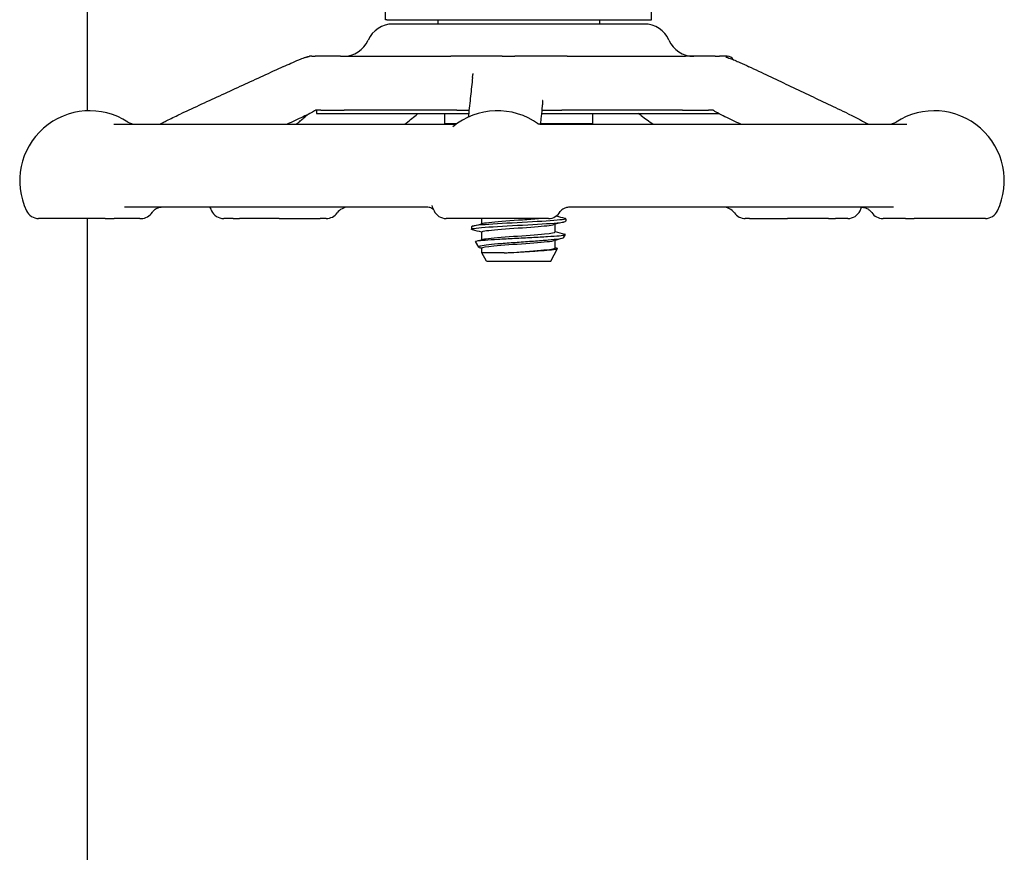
# Model space of a CAD drawing. Header units: inches. Extents: x 24 to 1128, y -69 to 748.
# Tile 604 of 656: x 656.47 to 661.03, y 609.29 to 613.15. Entities that reach past the tile are written whole.
import ezdxf

# ---------------------------------------------------------------- set-up
doc = ezdxf.new("R2010")
doc.units = ezdxf.units.IN
doc.header["$LTSCALE"] = 32
doc.header["$MEASUREMENT"] = 0
doc.layers.add('Visible (ANSI)', color=7, linetype='Continuous', lineweight=30)

msp = doc.modelspace()

# ---------------------------------------------------------------- linework, layer by layer
at = {"layer": 'Visible (ANSI)'}
for p, q in [((656.78063, 612.72937), (656.78063, 682.91853)), ((658.16313, 613.15203), (658.16313, 613.28599)), ((659.39813, 613.15203), (659.39813, 613.28599)), ((658.16959, 613.15203), (658.16313, 613.15203)), ((658.16959, 613.15203), (658.17722, 613.15203)), ((658.17722, 613.15203), (659.38404, 613.15203)), ((659.36396, 613.13203), (658.19733, 613.13203)), ((658.40563, 613.15203), (658.40563, 613.13203)), ((659.15563, 613.15203), (659.15563, 613.13203)), ((659.38404, 613.15203), (659.39168, 613.15203)), ((659.39168, 613.15203), (659.39813, 613.15203)), ((657.8214, 612.98203), (657.81055, 612.98203)), ((657.8214, 612.98203), (657.83684, 612.98203)), ((657.95449, 612.98203), (657.83684, 612.98203)), ((657.95449, 612.98203), (658.46578, 612.98203)), ((658.70414, 612.98203), (658.46578, 612.98203)), ((658.70414, 612.98203), (658.76277, 612.98203)), ((659.0065, 612.98203), (658.76277, 612.98203)), ((659.0065, 612.98203), (659.55465, 612.98203)), ((659.69259, 612.98203), (659.55465, 612.98203)), ((659.69259, 612.98203), (659.71338, 612.98203)), ((659.74637, 612.98203), (659.71338, 612.98203)), ((659.74637, 612.98203), (659.74938, 612.98203)), ((657.84313, 612.73187), (657.84313, 612.7164)), ((657.84313, 612.7164), (658.54903, 612.7164)), ((657.86275, 612.73203), (657.97161, 612.73203)), ((658.49353, 612.73203), (657.97161, 612.73203)), ((658.49353, 612.73203), (657.97161, 612.73203)), ((658.43688, 612.7164), (658.43688, 612.66853)), ((658.49353, 612.73203), (658.55072, 612.73203)), ((658.88672, 612.7164), (659.70926, 612.7164)), ((658.88839, 612.73203), (658.98114, 612.73203)), ((659.54069, 612.73203), (658.98114, 612.73203)), ((659.54069, 612.73203), (658.98114, 612.73203)), ((659.12438, 612.7164), (659.12438, 612.66853)), ((659.54069, 612.73203), (659.662, 612.73203)), ((656.90213, 612.66703), (658.48283, 612.66703)), ((658.49242, 612.66853), (658.43688, 612.66853)), ((658.45139, 612.66703), (658.45427, 612.66853)), ((659.12438, 612.66853), (658.88156, 612.66853)), ((658.88688, 612.66703), (660.58153, 612.66703)), ((659.10548, 612.66853), (659.1026, 612.66703)), ((658.35451, 612.28203), (656.95286, 612.28203)), ((660.51956, 612.28203), (659.01685, 612.28203)), ((656.86204, 612.22953), (656.55367, 612.22953)), ((656.78063, 552.66853), (656.78063, 612.22953)), ((656.86204, 612.22953), (656.9044, 612.22953)), ((657.02336, 612.22953), (656.9044, 612.22953)), ((657.02336, 612.22953), (657.02878, 612.22953)), ((657.45638, 612.22953), (657.41236, 612.22953)), ((657.45638, 612.22953), (657.48499, 612.22953)), ((657.67027, 612.22953), (657.48499, 612.22953)), ((657.67027, 612.22953), (657.85933, 612.22953)), ((657.88819, 612.22953), (657.85933, 612.22953)), ((658.91913, 612.22953), (658.4448, 612.22953)), ((658.61063, 612.20572), (658.61063, 612.22953)), ((658.91913, 612.22953), (658.91921, 612.22953)), ((658.95063, 612.16711), (658.95063, 612.20264)), ((658.99938, 612.22864), (658.99938, 612.21678)), ((659.85166, 612.22953), (659.83271, 612.22953)), ((659.85166, 612.22953), (660.02801, 612.22953)), ((660.21864, 612.22953), (660.02801, 612.22953)), ((660.21864, 612.22953), (660.25049, 612.22953)), ((660.30854, 612.22953), (660.25049, 612.22953)), ((660.4711, 612.22953), (660.47285, 612.22953)), ((660.57635, 612.22953), (660.47285, 612.22953)), ((660.57635, 612.22953), (660.61696, 612.22953)), ((660.94662, 612.22953), (660.61696, 612.22953)), ((658.56188, 612.19157), (658.56188, 612.17971)), ((658.61063, 612.13158), (658.61063, 612.16711)), ((658.98956, 612.1401), (658.99775, 612.15492)), ((658.59562, 612.09685), (658.58144, 612.12249)), ((658.95063, 612.09297), (658.95063, 612.1285)), ((658.61063, 612.0697), (658.61063, 612.09297)), ((658.71428, 612.0697), (658.61063, 612.0697)), ((658.63146, 612.03203), (658.61063, 612.0697)), ((658.9298, 612.03203), (658.96189, 612.09005)), ((658.63146, 612.03203), (658.9298, 612.03203))]:
    msp.add_line(p, q, dxfattribs=at)
for centre, radius, start, end in [((658.19726, 613.00703), 0.125, 90, 156.42182), ((659.364, 613.00703), 0.125, 23.57818, 90), ((657.96813, 613.10703), 0.125, 270, 336.42182), ((659.59313, 613.10703), 0.125, 203.57818, 270), ((659.74938, 612.95078), 0.03125, 30.66159, 90), ((656.79084, 612.40453), 0.325, 57.00411, 205.37693), ((657.64953, 612.40453), 0.325, 64.98517, 66.04872), ((658.68197, 612.40453), 0.325, 54.08441, 129.50864), ((660.70945, 612.40453), 0.325, 334.62307, 122.99589), ((657.00186, 612.72953), 0.0625, 237.00411, 270), ((660.49843, 612.72953), 0.0625, 270, 302.99589), ((658.68197, 612.40453), 0.325, 200.67071, 205.37693), ((656.55367, 612.29203), 0.0625, 205.37693, 270), ((657.02876, 612.29203), 0.0625, 270, 327.2743), ((657.64953, 612.40453), 0.325, 202.14322, 205.37693), ((657.41236, 612.29203), 0.0625, 205.37693, 270), ((657.88819, 612.29203), 0.0625, 270, 324.54946), ((657.99002, 612.21953), 0.0625, 90, 144.54946), ((658.4448, 612.29203), 0.0625, 205.37693, 270), ((658.91921, 612.29203), 0.0625, 270, 331.08084), ((659.73088, 612.21953), 0.0625, 35.45054, 90), ((659.83271, 612.29203), 0.0625, 215.45054, 270), ((660.30854, 612.29203), 0.0625, 270, 334.62307), ((660.07137, 612.40453), 0.325, 334.62307, 337.8564), ((660.4711, 612.29203), 0.0625, 214.46729, 270), ((660.94662, 612.29203), 0.0625, 270, 334.62307)]:
    msp.add_arc(centre, radius, start, end, dxfattribs=at)
for points, knots in [([(657.68974, 612.93432), (657.70104, 612.93951), (657.71249, 612.94474), (657.7364, 612.95536), (657.74902, 612.96085), (657.76583, 612.96782), (657.77045, 612.9697), (657.77927, 612.97314), (657.78346, 612.9747), (657.78923, 612.97666), (657.79107, 612.97725), (657.79394, 612.9781), (657.79491, 612.97838), (657.79648, 612.97881), (657.79702, 612.97895), (657.79817, 612.97925), (657.79878, 612.9794), (657.79972, 612.97963), (657.80004, 612.9797), (657.80065, 612.97985), (657.80096, 612.97992), (657.80151, 612.98005), (657.80175, 612.98011), (657.80239, 612.98025), (657.80269, 612.98032), (657.80337, 612.98048), (657.80358, 612.98052), (657.80377, 612.98057), (657.8038, 612.98057), (657.8038, 612.98057)], [0, 0, 0, 0, 0.09764107, 0.09764107, 0.20014664, 0.20014664, 0.23930076, 0.23930076, 0.27864659, 0.27864659, 0.29814838, 0.29814838, 0.30790559, 0.30790559, 0.3127903, 0.3127903, 0.31771137, 0.31771137, 0.32016895, 0.32016895, 0.32264172, 0.32264172, 0.32511111, 0.32511111, 0.33009062, 0.33009062, 0.33996153, 0.33996153, 0.34550167, 0.34550167, 0.34550167, 0.34550167]), ([(657.79961, 612.9796), (657.79988, 612.97972), (657.80011, 612.97981), (657.80105, 612.9802), (657.80149, 612.98035), (657.8028, 612.98082), (657.80297, 612.98088), (657.80428, 612.98126), (657.80484, 612.98141), (657.80594, 612.98164), (657.80635, 612.98172), (657.80717, 612.98184), (657.80755, 612.98189), (657.8082, 612.98195), (657.80839, 612.98196), (657.80879, 612.98199), (657.80897, 612.982), (657.80929, 612.98201), (657.80934, 612.98201), (657.80943, 612.98201), (657.80948, 612.98201), (657.80957, 612.98202), (657.80963, 612.98202), (657.80971, 612.98202), (657.80975, 612.98202), (657.80981, 612.98202), (657.80984, 612.98202), (657.8099, 612.98202), (657.80993, 612.98203), (657.81001, 612.98203), (657.81006, 612.98203), (657.81018, 612.98203), (657.81023, 612.98203), (657.81032, 612.98203), (657.81036, 612.98203), (657.81041, 612.98203), (657.81042, 612.98203), (657.81047, 612.98203), (657.81051, 612.98203), (657.81055, 612.98203)], [0.11779335, 0.11779335, 0.11779335, 0.11779335, 0.12539603, 0.12539603, 0.15267282, 0.15267282, 0.22590879, 0.22590879, 0.25983755, 0.25983755, 0.27709352, 0.27709352, 0.29003826, 0.29003826, 0.29489319, 0.29489319, 0.29854506, 0.29854506, 0.29917519, 0.29917519, 0.29964483, 0.29964483, 0.30011832, 0.30011832, 0.30035436, 0.30035436, 0.30059124, 0.30059124, 0.30082774, 0.30082774, 0.30130555, 0.30130555, 0.30225858, 0.30225858, 0.30319876, 0.30319876, 0.30413637, 0.30413637, 0.30675068, 0.30675068, 0.30675068, 0.30675068]), ([(659.74254, 612.97852), (659.74254, 612.97852), (659.74257, 612.97851), (659.74277, 612.97846), (659.74289, 612.97843), (659.74319, 612.97834), (659.74332, 612.97831), (659.74363, 612.97822), (659.74382, 612.97817), (659.74425, 612.97805), (659.74449, 612.97799), (659.74521, 612.97779), (659.74571, 612.97764), (659.74807, 612.97697), (659.74976, 612.97645), (659.75483, 612.97483), (659.75825, 612.97364), (659.76896, 612.9697), (659.77656, 612.96664), (659.79178, 612.96028), (659.79956, 612.95691), (659.82171, 612.94708), (659.83576, 612.9405), (659.84948, 612.934)], [0.55023146, 0.55023146, 0.55023146, 0.55023146, 0.55573291, 0.55573291, 0.55952642, 0.55952642, 0.56142381, 0.56142381, 0.56333702, 0.56333702, 0.56525245, 0.56525245, 0.56911754, 0.56911754, 0.58443949, 0.58443949, 0.61464372, 0.61464372, 0.67607817, 0.67607817, 0.74039961, 0.74039961, 0.86273742, 0.86273742, 0.86273742, 0.86273742]), ([(657.68974, 612.93432), (657.65803, 612.91975), (657.62633, 612.90517), (657.56292, 612.87602), (657.53122, 612.86143), (657.46783, 612.83227), (657.43613, 612.81768), (657.37274, 612.7885), (657.34104, 612.77391), (657.27766, 612.74473), (657.24596, 612.73013), (657.21427, 612.71554)], [0.4228722, 0.4228722, 0.4228722, 0.4228722, 0.6967656, 0.6967656, 0.970659, 0.970659, 1.2445523, 1.2445523, 1.5184457, 1.5184457, 1.792339, 1.792339, 1.792339, 1.792339]), ([(660.31038, 612.71522), (660.27966, 612.72982), (660.24893, 612.74441), (660.18749, 612.7736), (660.15677, 612.78819), (660.09532, 612.81736), (660.06459, 612.83195), (660.00314, 612.86112), (659.97241, 612.8757), (659.91095, 612.90486), (659.88021, 612.91943), (659.84948, 612.934)], [0.9601047, 0.9601047, 0.9601047, 0.9601047, 1.233998, 1.233998, 1.5078914, 1.5078914, 1.7817848, 1.7817848, 2.0556781, 2.0556781, 2.3295715, 2.3295715, 2.3295715, 2.3295715]), ([(658.56712, 612.88423), (658.56554, 612.86966), (658.56397, 612.85509), (658.56083, 612.82593), (658.55926, 612.81135), (658.55611, 612.78219), (658.55454, 612.7676), (658.5514, 612.73842), (658.54983, 612.72383), (658.54794, 612.70626), (658.54762, 612.70329), (658.5473, 612.70031)], [0.7332962, 0.7332962, 0.7332962, 0.7332962, 1.0071895, 1.0071895, 1.2810829, 1.2810829, 1.5549762, 1.5549762, 1.8288696, 1.8288696, 1.8847241, 1.8847241, 1.8847241, 1.8847241]), ([(658.56712, 612.88423), (658.56722, 612.88519), (658.56736, 612.88652), (658.56778, 612.88989), (658.5681, 612.89212), (658.56884, 612.89623), (658.56923, 612.89809), (658.56973, 612.90036), (658.56989, 612.90106), (658.57003, 612.90172), (658.57007, 612.90187), (658.57008, 612.90194), (658.57008, 612.90194), (658.57008, 612.90194)], [0, 0, 0, 0, 0.018818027, 0.018818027, 0.042443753, 0.042443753, 0.063358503, 0.063358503, 0.07651892, 0.07651892, 0.08373261, 0.08373261, 0.085554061, 0.085554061, 0.085554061, 0.085554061]), ([(658.89051, 612.75154), (658.88877, 612.73541), (658.88703, 612.71929), (658.884, 612.69121), (658.88271, 612.67926), (658.88142, 612.6673)], [0.77160372, 0.77160372, 0.77160372, 0.77160372, 1.07474202, 1.07474202, 1.29924856, 1.29924856, 1.29924856, 1.29924856]), ([(658.89244, 612.77755), (658.89244, 612.77755), (658.89244, 612.77755), (658.89244, 612.77753), (658.89242, 612.77733), (658.89236, 612.77643), (658.89231, 612.77548), (658.89216, 612.77297), (658.89207, 612.7713), (658.89184, 612.7674), (658.89169, 612.76514), (658.89133, 612.76005), (658.89109, 612.75716), (658.89075, 612.75376), (658.89066, 612.75294), (658.89056, 612.75198), (658.89053, 612.75175), (658.89051, 612.75154)], [0.39505215, 0.39505215, 0.39505215, 0.39505215, 0.39558435, 0.39558435, 0.40525064, 0.40525064, 0.42132108, 0.42132108, 0.44262059, 0.44262059, 0.47100407, 0.47100407, 0.50890401, 0.50890401, 0.52153513, 0.52153513, 0.52574122, 0.52574122, 0.52574122, 0.52574122]), ([(657.0939, 612.66703), (657.09417, 612.66703), (657.09444, 612.66703), (657.09472, 612.66703), (657.09474, 612.66703), (657.09477, 612.66703), (657.09478, 612.66703), (657.09502, 612.66703), (657.09518, 612.66703), (657.09552, 612.66703), (657.0957, 612.66703), (657.09632, 612.66703), (657.09676, 612.66703), (657.09809, 612.66703), (657.09897, 612.66704), (657.10134, 612.66704), (657.10285, 612.66705), (657.10585, 612.66709), (657.10728, 612.66711), (657.10958, 612.66717), (657.11008, 612.66718), (657.1109, 612.66721), (657.11119, 612.66722), (657.11163, 612.66724), (657.11177, 612.66725), (657.11204, 612.66726), (657.11217, 612.66727), (657.11254, 612.66729), (657.11275, 612.6673), (657.11329, 612.66734), (657.11354, 612.66735), (657.11396, 612.66739), (657.11413, 612.6674), (657.11508, 612.66749), (657.11526, 612.66753), (657.11589, 612.66764), (657.11617, 612.66769), (657.11706, 612.66791), (657.11763, 612.66806), (657.11916, 612.66859), (657.11981, 612.66884), (657.121, 612.66933), (657.12143, 612.66951), (657.12249, 612.66999), (657.12314, 612.67029), (657.12466, 612.67104), (657.12555, 612.67149), (657.12812, 612.67284), (657.12978, 612.67375), (657.13496, 612.67659), (657.13827, 612.6784), (657.14601, 612.68254), (657.15044, 612.68485), (657.17307, 612.69638), (657.19364, 612.70603), (657.21427, 612.71554)], [0, 0, 0, 0, 0.00208123, 0.00208123, 0.00221764, 0.00221764, 0.00235291, 0.00235291, 0.0045185, 0.0045185, 0.00681506, 0.00681506, 0.01293884, 0.01293884, 0.02519684, 0.02519684, 0.04558059, 0.04558059, 0.06315717, 0.06315717, 0.06756336, 0.06756336, 0.06977046, 0.06977046, 0.0708594, 0.0708594, 0.07194756, 0.07194756, 0.07413729, 0.07413729, 0.07849588, 0.07849588, 0.08337042, 0.08337042, 0.11145431, 0.11145431, 0.13020098, 0.13020098, 0.14776646, 0.14776646, 0.15657327, 0.15657327, 0.16091868, 0.16091868, 0.16677011, 0.16677011, 0.17454087, 0.17454087, 0.1895698, 0.1895698, 0.223438, 0.223438, 0.26855419, 0.26855419, 0.44693997, 0.44693997, 0.44693997, 0.44693997]), ([(657.74891, 612.66703), (657.75007, 612.66779), (657.75128, 612.66862), (657.75641, 612.67236), (657.76027, 612.67558), (657.769, 612.68319), (657.77385, 612.68768), (657.785, 612.69755), (657.79201, 612.70321), (657.79709, 612.70733)], [0.29203731, 0.29203731, 0.29203731, 0.29203731, 0.30796327, 0.30796327, 0.36147562, 0.36147562, 0.43281014, 0.43281014, 0.51871093, 0.51871093, 0.51871093, 0.51871093]), ([(657.83954, 612.73178), (657.83954, 612.73178), (657.83953, 612.73178), (657.83946, 612.73176), (657.83935, 612.73172), (657.83891, 612.73154), (657.83867, 612.73144), (657.83797, 612.73113), (657.83751, 612.73092), (657.83645, 612.7304), (657.83589, 612.73011), (657.83446, 612.72936), (657.83356, 612.72886), (657.82997, 612.72683), (657.82723, 612.7252), (657.82044, 612.72121), (657.81642, 612.71891), (657.80264, 612.71143), (657.79198, 612.70637), (657.78127, 612.70145)], [0.14183772, 0.14183772, 0.14183772, 0.14183772, 0.14607956, 0.14607956, 0.15657381, 0.15657381, 0.16360701, 0.16360701, 0.17078889, 0.17078889, 0.17683828, 0.17683828, 0.18529246, 0.18529246, 0.21005388, 0.21005388, 0.24840144, 0.24840144, 0.34101643, 0.34101643, 0.34101643, 0.34101643]), ([(657.86273, 612.73203), (657.86243, 612.73203), (657.86214, 612.73203), (657.86184, 612.73203), (657.86183, 612.73203), (657.8618, 612.73203), (657.86178, 612.73203), (657.86169, 612.73203), (657.86162, 612.73203), (657.8615, 612.73203), (657.86143, 612.73203), (657.86061, 612.73203), (657.85993, 612.73203), (657.85831, 612.73203), (657.8574, 612.73203), (657.85396, 612.73202), (657.85149, 612.73201), (657.84781, 612.73197), (657.84676, 612.73196), (657.84513, 612.73193), (657.84462, 612.73191), (657.84353, 612.73188), (657.84294, 612.73186), (657.84202, 612.73183), (657.84171, 612.73181), (657.84126, 612.73179), (657.84111, 612.73178), (657.84069, 612.73175), (657.84044, 612.73174), (657.83998, 612.7317), (657.83978, 612.73169), (657.83944, 612.73166), (657.83931, 612.73164), (657.83917, 612.73163), (657.83914, 612.73163), (657.83912, 612.73162)], [0, 0, 0, 0, 0.002309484, 0.002309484, 0.002382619, 0.002382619, 0.002528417, 0.002528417, 0.003107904, 0.003107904, 0.003704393, 0.003704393, 0.011074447, 0.011074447, 0.020897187, 0.020897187, 0.048314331, 0.048314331, 0.058957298, 0.058957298, 0.063589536, 0.063589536, 0.068304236, 0.068304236, 0.070655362, 0.070655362, 0.071816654, 0.071816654, 0.074166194, 0.074166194, 0.077036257, 0.077036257, 0.08007559, 0.08007559, 0.080855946, 0.080855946, 0.080855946, 0.080855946]), ([(658.31395, 612.7164), (658.31377, 612.71626), (658.3136, 612.71611), (658.31143, 612.71428), (658.30942, 612.71265), (658.30696, 612.71069), (658.30628, 612.71014), (658.30566, 612.70964)], [0.369790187, 0.369790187, 0.369790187, 0.369790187, 0.371993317, 0.371993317, 0.397057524, 0.397057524, 0.40805669, 0.40805669, 0.40805669, 0.40805669]), ([(659.34877, 612.70724), (659.34651, 612.70885), (659.34364, 612.71084), (659.33924, 612.71408), (659.33772, 612.71524), (659.33622, 612.7164)], [0, 0, 0, 0, 0.033112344, 0.033112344, 0.050501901, 0.050501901, 0.050501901, 0.050501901]), ([(659.68271, 612.73187), (659.68247, 612.73188), (659.68224, 612.73189), (659.68132, 612.73191), (659.68067, 612.73193), (659.67934, 612.73195), (659.67867, 612.73196), (659.67619, 612.73199), (659.67446, 612.732), (659.67105, 612.73202), (659.66937, 612.73202), (659.66686, 612.73203), (659.66602, 612.73203), (659.66454, 612.73203), (659.66391, 612.73203), (659.66314, 612.73203), (659.66305, 612.73203), (659.66294, 612.73203), (659.66292, 612.73203), (659.66288, 612.73203), (659.66285, 612.73203), (659.66282, 612.73203), (659.66281, 612.73203), (659.66254, 612.73203), (659.66227, 612.73203), (659.66201, 612.73203)], [0.287281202, 0.287281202, 0.287281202, 0.287281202, 0.289064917, 0.289064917, 0.294371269, 0.294371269, 0.300336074, 0.300336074, 0.316953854, 0.316953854, 0.333382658, 0.333382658, 0.341579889, 0.341579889, 0.347730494, 0.347730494, 0.348500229, 0.348500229, 0.348663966, 0.348663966, 0.348829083, 0.348829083, 0.348913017, 0.348913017, 0.351147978, 0.351147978, 0.351147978, 0.351147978]), ([(659.73799, 612.70177), (659.72627, 612.70733), (659.71481, 612.71305), (659.69987, 612.72187), (659.69596, 612.72428), (659.69055, 612.72753), (659.68907, 612.72841), (659.68654, 612.72986), (659.68545, 612.73046), (659.68389, 612.73129), (659.68333, 612.73157), (659.6823, 612.73207), (659.68186, 612.73227), (659.68128, 612.73253), (659.6811, 612.7326), (659.6809, 612.73268), (659.68087, 612.73269), (659.68087, 612.73269)], [0, 0, 0, 0, 0.10474171, 0.10474171, 0.14093521, 0.14093521, 0.15449192, 0.15449192, 0.16471611, 0.16471611, 0.17102308, 0.17102308, 0.17849198, 0.17849198, 0.1854649, 0.1854649, 0.19170635, 0.19170635, 0.19170635, 0.19170635]), ([(660.31038, 612.71522), (660.32775, 612.70697), (660.34495, 612.69862), (660.36592, 612.68749), (660.37102, 612.6847), (660.38009, 612.6796), (660.38412, 612.67726), (660.39092, 612.6734), (660.39352, 612.67194), (660.39734, 612.67002), (660.3986, 612.66943), (660.40048, 612.66861), (660.4012, 612.66833), (660.40235, 612.66789), (660.40281, 612.66773), (660.40385, 612.6674), (660.40421, 612.6673), (660.40443, 612.66724)], [0, 0, 0, 0, 0.15497359, 0.15497359, 0.20636211, 0.20636211, 0.24491806, 0.24491806, 0.26745771, 0.26745771, 0.27822563, 0.27822563, 0.28608386, 0.28608386, 0.29389274, 0.29389274, 0.30858895, 0.30858895, 0.30858895, 0.30858895]), ([(658.48283, 612.66703), (658.48623, 612.66703), (658.48865, 612.66736), (658.49082, 612.66774), (658.49118, 612.66781), (658.49152, 612.66788)], [0, 0, 0, 0, 0.023018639, 0.023018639, 0.0282285, 0.0282285, 0.0282285, 0.0282285]), ([(658.86905, 612.67028), (658.86973, 612.66999), (658.87081, 612.66956), (658.87422, 612.66854), (658.87639, 612.66797), (658.88155, 612.66725), (658.88395, 612.66703), (658.88688, 612.66703)], [0.52279542, 0.52279542, 0.52279542, 0.52279542, 0.545370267, 0.545370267, 0.565399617, 0.565399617, 0.577961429, 0.577961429, 0.577961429, 0.577961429]), ([(660.40392, 612.66728), (660.40392, 612.66728), (660.40395, 612.66727), (660.40417, 612.66726), (660.4043, 612.66725), (660.4047, 612.66723), (660.40482, 612.66723), (660.40504, 612.66722), (660.40512, 612.66721), (660.4053, 612.66721), (660.4054, 612.6672), (660.40562, 612.66719), (660.40574, 612.66719), (660.40598, 612.66718), (660.40611, 612.66718), (660.40649, 612.66717), (660.40676, 612.66716), (660.4075, 612.66714), (660.40796, 612.66713), (660.41013, 612.66709), (660.41156, 612.66707), (660.4146, 612.66705), (660.41617, 612.66704), (660.41871, 612.66704), (660.41969, 612.66703), (660.42118, 612.66703), (660.42167, 612.66703), (660.42257, 612.66703), (660.42293, 612.66703), (660.42344, 612.66703), (660.42349, 612.66703), (660.42356, 612.66703), (660.42356, 612.66703), (660.42358, 612.66703), (660.42359, 612.66703), (660.42384, 612.66703), (660.42407, 612.66703), (660.42431, 612.66703)], [0.378257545, 0.378257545, 0.378257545, 0.378257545, 0.386657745, 0.386657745, 0.392554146, 0.392554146, 0.394496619, 0.394496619, 0.39546607, 0.39546607, 0.396437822, 0.396437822, 0.397411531, 0.397411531, 0.398384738, 0.398384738, 0.400350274, 0.400350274, 0.404274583, 0.404274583, 0.419969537, 0.419969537, 0.438754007, 0.438754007, 0.450767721, 0.450767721, 0.456774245, 0.456774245, 0.461283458, 0.461283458, 0.461769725, 0.461769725, 0.461830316, 0.461830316, 0.461891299, 0.461891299, 0.463727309, 0.463727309, 0.463727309, 0.463727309]), ([(657.08134, 612.25824), (657.08416, 612.26262), (657.08718, 612.26602), (657.09318, 612.27157), (657.09617, 612.27371), (657.102, 612.27714), (657.10485, 612.27843), (657.11034, 612.28037), (657.11298, 612.28102), (657.11799, 612.28185), (657.12037, 612.28203), (657.12258, 612.28203)], [0.67900898, 0.67900898, 0.67900898, 0.67900898, 0.71629003, 0.71629003, 0.75357109, 0.75357109, 0.79085214, 0.79085214, 0.82813319, 0.82813319, 0.86541425, 0.86541425, 0.86541425, 0.86541425]), ([(658.38555, 612.27126), (658.38549, 612.27132), (658.38542, 612.27138), (658.38399, 612.27261), (658.38195, 612.2742), (658.3756, 612.27771), (658.3712, 612.27964), (658.36219, 612.28158), (658.35846, 612.28203), (658.35451, 612.28203)], [0.416667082, 0.416667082, 0.416667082, 0.416667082, 0.418381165, 0.418381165, 0.451270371, 0.451270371, 0.484674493, 0.484674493, 0.504153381, 0.504153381, 0.504153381, 0.504153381]), ([(659.01685, 612.28203), (659.01024, 612.28203), (659.00416, 612.28087), (658.99345, 612.27744), (658.98913, 612.27509), (658.98233, 612.27066), (658.98001, 612.26859), (658.97666, 612.26531), (658.97565, 612.26409), (658.97422, 612.26226), (658.97389, 612.26175), (658.97379, 612.26158), (658.97379, 612.26158), (658.97379, 612.26158)], [0, 0, 0, 0, 0.01956218, 0.01956218, 0.04214322, 0.04214322, 0.06689766, 0.06689766, 0.09171423, 0.09171423, 0.1193718, 0.1193718, 0.11941348, 0.11941348, 0.11941348, 0.11941348]), ([(660.37191, 612.28203), (660.37471, 612.28203), (660.37773, 612.28182), (660.38411, 612.28078), (660.38747, 612.27995), (660.39434, 612.27751), (660.39786, 612.27589), (660.40473, 612.27179), (660.40808, 612.26929), (660.41428, 612.26351), (660.41712, 612.26022), (660.41957, 612.25666)], [0, 0, 0, 0, 0.02073024, 0.02073024, 0.04146048, 0.04146048, 0.06219072, 0.06219072, 0.08292096, 0.08292096, 0.1036512, 0.1036512, 0.1036512, 0.1036512]), ([(658.56655, 612.17729), (658.5649, 612.17771), (658.56368, 612.17814), (658.56291, 612.17857), (658.55671, 612.18202), (658.58015, 612.18547), (658.62514, 612.18892), (658.67012, 612.19237), (658.7358, 612.19582), (658.79952, 612.19927), (658.86324, 612.20272), (658.92378, 612.20617), (658.96027, 612.20962), (658.98554, 612.21201), (658.99895, 612.21439), (658.99914, 612.21678)], [18.6439269, 18.6439269, 18.6439269, 18.6439269, 18.7524691, 18.7524691, 18.7524691, 19.6296647, 19.6296647, 19.6296647, 20.5068064, 20.5068064, 20.5068064, 21.3838943, 21.3838943, 21.3838943, 21.9911486, 21.9911486, 21.9911486, 21.9911486]), ([(658.99446, 612.23106), (659.00018, 612.22956), (659.00088, 612.22806), (658.99601, 612.22656), (658.98482, 612.22311), (658.94443, 612.21966), (658.88879, 612.21621), (658.83336, 612.21277), (658.76386, 612.20933), (658.70412, 612.20589), (658.64456, 612.20246), (658.59582, 612.19903), (658.57452, 612.1956), (658.56618, 612.19426), (658.56211, 612.19291), (658.56219, 612.19157)], [-28.4799629, -28.4799629, -28.4799629, -28.4799629, -28.0985528, -28.0985528, -28.0985528, -27.2207324, -27.2207324, -27.2207324, -26.3461896, -26.3461896, -26.3461896, -25.4743607, -25.4743607, -25.4743607, -25.1327412, -25.1327412, -25.1327412, -25.1327412]), ([(658.61073, 612.16711), (658.61068, 612.16772), (658.61132, 612.16833), (658.6127, 612.16895), (658.62093, 612.17262), (658.65512, 612.1763), (658.70206, 612.17997), (658.74901, 612.18365), (658.80757, 612.18732), (658.85515, 612.19099), (658.89869, 612.19436), (658.93206, 612.19772), (658.9448, 612.20108)], [18.8495559, 18.8495559, 18.8495559, 18.8495559, 19.0056553, 19.0056553, 19.0056553, 19.9399062, 19.9399062, 19.9399062, 20.874096, 20.874096, 20.874096, 21.7289383, 21.7289383, 21.7289383, 21.7289383]), ([(658.61676, 612.20727), (658.62392, 612.20918), (658.63732, 612.21109), (658.65607, 612.21301), (658.69208, 612.21668), (658.74696, 612.22035), (658.79954, 612.22403), (658.82581, 612.22586), (658.85119, 612.2277), (658.87332, 612.22953)], [25.3949515, 25.3949515, 25.3949515, 25.3949515, 25.8812012, 25.8812012, 25.8812012, 26.8150062, 26.8150062, 26.8150062, 27.2814663, 27.2814663, 27.2814663, 27.2814663]), ([(658.58144, 612.12249), (658.58085, 612.12356), (658.58349, 612.12462), (658.59658, 612.12704), (658.6088, 612.12837), (658.64176, 612.13106), (658.66226, 612.13239), (658.70901, 612.13508), (658.73485, 612.13642), (658.78859, 612.13911), (658.81597, 612.14044), (658.86868, 612.14313), (658.89347, 612.14446), (658.93713, 612.14715), (658.95551, 612.14848), (658.98329, 612.15117), (658.99232, 612.1525), (658.99892, 612.15492), (658.99834, 612.15598), (658.99431, 612.15705)], [-1.8294571, -1.8294571, -1.8294571, -1.8294571, -1.6707361, -1.6707361, -1.469445, -1.469445, -1.2659958, -1.2659958, -1.0603886, -1.0603886, -0.8526241, -0.8526241, -0.6427026, -0.6427026, -0.4306244, -0.4306244, -0.2163901, -0.2163901, -0.0441233, -0.0441233, -0.0441233, -0.0441233]), ([(658.61663, 612.13313), (658.61994, 612.13404), (658.6247, 612.13495), (658.6309, 612.13586), (658.65597, 612.13953), (658.70397, 612.14321), (658.75636, 612.14688), (658.80876, 612.15055), (658.86428, 612.15423), (658.9015, 612.1579), (658.93258, 612.16097), (658.95027, 612.16404), (658.95054, 612.16711)], [19.1117662, 19.1117662, 19.1117662, 19.1117662, 19.3428758, 19.3428758, 19.3428758, 20.2771046, 20.2771046, 20.2771046, 21.2112724, 21.2112724, 21.2112724, 21.9911486, 21.9911486, 21.9911486, 21.9911486]), ([(658.98956, 612.1401), (658.98945, 612.13989), (658.98926, 612.13968), (658.98678, 612.13769), (658.97935, 612.13592), (658.95495, 612.13233), (658.93834, 612.13055), (658.89818, 612.12696), (658.87512, 612.12518), (658.82564, 612.12159), (658.79974, 612.11982), (658.74856, 612.11623), (658.72376, 612.11445), (658.67853, 612.11086), (658.65848, 612.10908), (658.62576, 612.10549), (658.61329, 612.10372), (658.59755, 612.10013), (658.59429, 612.09835), (658.59671, 612.09552), (658.59908, 612.09451), (658.60291, 612.09349)], [-2.471323, -2.471323, -2.471323, -2.471323, -2.4471425, -2.4471425, -2.2417348, -2.2417348, -2.0391858, -2.0391858, -1.8394961, -1.8394961, -1.6426663, -1.6426663, -1.4486971, -1.4486971, -1.2575891, -1.2575891, -1.0693429, -1.0693429, -0.8839593, -0.8839593, -0.7797575, -0.7797575, -0.7797575, -0.7797575]), ([(658.61068, 612.09297), (658.61091, 612.09624), (658.63133, 612.09951), (658.66622, 612.10279), (658.70539, 612.10646), (658.76185, 612.11014), (658.81379, 612.11382), (658.86573, 612.11749), (658.91189, 612.12117), (658.93445, 612.12484), (658.93873, 612.12554), (658.94215, 612.12624), (658.9447, 612.12694)], [12.5663706, 12.5663706, 12.5663706, 12.5663706, 13.3988567, 13.3988567, 13.3988567, 14.3334779, 14.3334779, 14.3334779, 15.268037, 15.268037, 15.268037, 15.445753, 15.445753, 15.445753, 15.445753]), ([(658.71428, 612.0697), (658.76304, 612.07338), (658.82151, 612.07705), (658.86711, 612.08073), (658.9127, 612.0844), (658.94431, 612.08808), (658.94974, 612.09175), (658.95033, 612.09216), (658.95061, 612.09256), (658.95058, 612.09297)], [13.736211, 13.736211, 13.736211, 13.736211, 14.6708098, 14.6708098, 14.6708098, 15.6053465, 15.6053465, 15.6053465, 15.7079633, 15.7079633, 15.7079633, 15.7079633]), ([(658.71428, 612.0697), (658.73285, 612.07094), (658.75283, 612.07217), (658.79576, 612.07475), (658.81838, 612.07608), (658.8616, 612.07877), (658.88174, 612.0801), (658.91682, 612.08279), (658.93134, 612.08413), (658.95272, 612.08682), (658.95927, 612.08815), (658.96288, 612.09053), (658.96169, 612.09155), (658.95784, 612.09258)], [-4.2480515, -4.2480515, -4.2480515, -4.2480515, -4.0909216, -4.0909216, -3.9177275, -3.9177275, -3.7423694, -3.7423694, -3.5648477, -3.5648477, -3.385163, -3.385163, -3.2453713, -3.2453713, -3.2453713, -3.2453713])]:
    msp.add_open_spline(points, degree=3, knots=knots, dxfattribs=at)
for points in [[(657.78127, 612.70145), (657.75631, 612.68998), (657.73135, 612.67851), (657.70639, 612.66703)], [(657.79709, 612.70733), (657.79874, 612.70867), (657.8004, 612.71001), (657.80205, 612.71135)], [(658.25297, 612.66703), (658.27054, 612.68124), (658.2881, 612.69544), (658.30566, 612.70964)], [(659.34877, 612.70724), (659.36769, 612.69384), (659.3866, 612.68044), (659.40552, 612.66703)], [(659.81124, 612.66703), (659.78683, 612.67861), (659.76241, 612.69019), (659.73799, 612.70177)], [(658.95584, 612.24139), (658.96882, 612.23793), (658.98179, 612.23449), (658.99477, 612.23106)], [(658.56649, 612.19399), (658.58315, 612.19839), (658.5998, 612.20281), (658.61644, 612.20727)], [(658.99477, 612.21436), (658.97812, 612.20996), (658.96146, 612.20554), (658.94482, 612.20108)], [(658.61063, 612.16557), (658.59593, 612.1695), (658.58121, 612.1734), (658.56649, 612.17729)], [(658.95063, 612.16865), (658.96519, 612.16476), (658.97975, 612.16089), (658.99431, 612.15705)], [(658.58517, 612.1248), (658.5956, 612.12756), (658.60602, 612.13034), (658.61644, 612.13313)], [(658.98307, 612.13712), (658.97031, 612.13374), (658.95756, 612.13035), (658.94482, 612.12694)], [(658.61063, 612.09143), (658.60806, 612.09211), (658.60549, 612.0928), (658.60291, 612.09349)], [(658.95063, 612.09451), (658.95304, 612.09386), (658.95544, 612.09322), (658.95784, 612.09258)]]:
    msp.add_open_spline(points, degree=3, dxfattribs=at)

doc.saveas('drawing.dxf')
